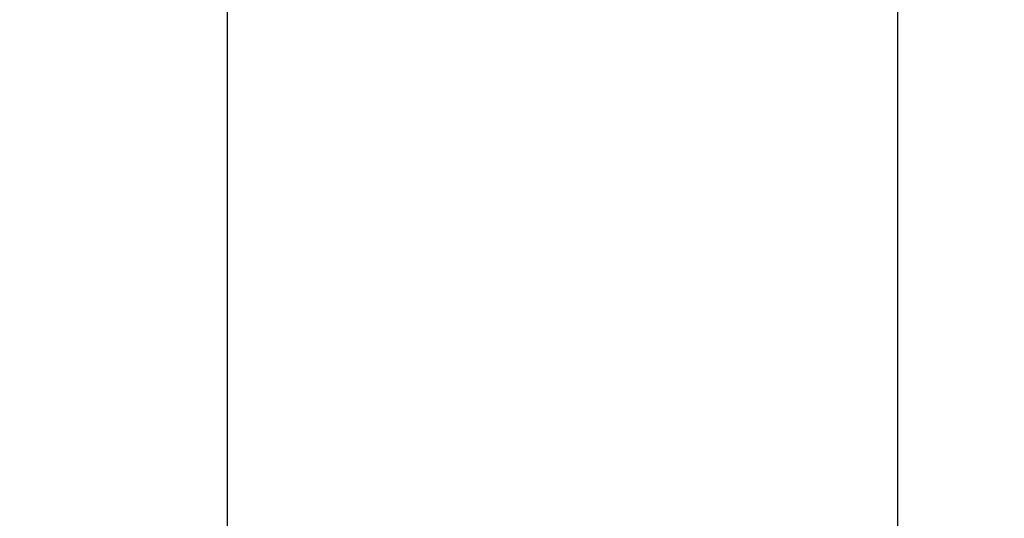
# Model space of a CAD drawing. Header units: millimetres. Extents: x 59331 to 112314, y -16110 to 34390.
# Tile 266 of 656: x 66454.18 to 66457.12, y -2156.21 to -2154.73. Entities that reach past the tile are written whole.
import ezdxf

# ---------------------------------------------------------------- set-up
doc = ezdxf.new("R2010")
doc.units = ezdxf.units.MM
doc.set_wipeout_variables(frame=1)
doc.layers.add('_HSA_WIDOKOWE', color=1, linetype='Continuous')
doc.layers.add('_HSA_WIDOKOWE_CIENKIE', color=8, linetype='Continuous')

# ---------------------------------------------------------------- blocks, each defined once
blk = doc.blocks.new('A$Ce845d793')
at = {"transparency": 33554687}
h = blk.add_hatch(dxfattribs=at)
h.set_pattern_fill('ANSI31', color=256, scale=9, angle=45)
h.set_pattern_definition([(90, (-65927.325, 19154.596), (-28.575, 0), [])])
h.paths.add_polyline_path([(11, -3), (4802, -3), (4802, -128), (11, -128)])
blk = doc.blocks.new('*U345')
blk.add_wipeout([(0, 8.5), (0, 0), (10234, 0), (10234, 8.5)])
blk.add_wipeout([(5949.4746, -1), (5951.4746, -1), (5951.4746, 8.5), (5949.4746, 8.5)])
blk.add_lwpolyline([(5949.4746, -1), (5951.4746, -1), (5951.4746, 8.5), (5949.4746, 8.5)], close=True)

msp = doc.modelspace()

# ---------------------------------------------------------------- block references
at = {"layer": '_HSA_WIDOKOWE_CIENKIE'}
msp.add_blockref('A$Ce845d793', (65934.3255, -2031.6855), dxfattribs=at)

# ---------------------------------------------------------------- next in the draw order: block references
at = {"layer": '_HSA_WIDOKOWE'}
msp.add_blockref('*U345', (60505.3255, -2161.309), dxfattribs=at)

doc.saveas('drawing.dxf')
